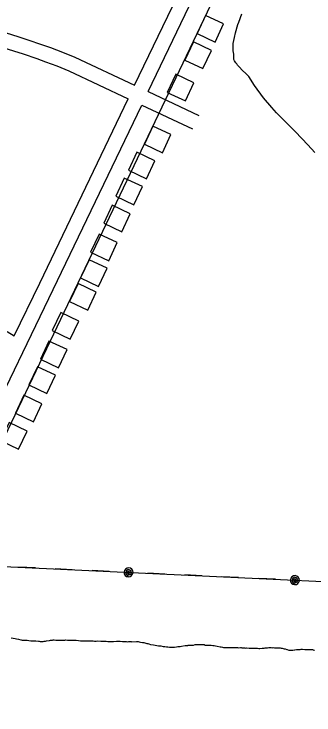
# Model space of a CAD drawing. Extents: x 3683402 to 3721514, y 487807 to 513565.
# Drawn here: x 3699232 to 3699833, y 506048 to 507452 of the extents above; entities that cross this region are included whole.
import ezdxf

# ---------------------------------------------------------------- set-up
doc = ezdxf.new("R2010")
doc.units = 0
for name, color, linetype in [('V-BLDG-OTLN', 7, 'Continuous'), ('V-ROAD-CNTR', 7, 'Continuous'), ('V-SITE-VEGE', 7, 'Continuous'), ('V-TOPO-BNDY', 7, 'Continuous'), ('V-TOPO-SHOR', 7, 'Continuous'), ('V-UTIL-LINE', 7, 'Continuous')]:
    doc.layers.add(name, color=color, linetype=linetype)

msp = doc.modelspace()

# ---------------------------------------------------------------- linework, layer by layer
at = {"layer": 'V-BLDG-OTLN'}
for points in [[(3699615.9, 507448.7), (3699598.8, 507412.5), (3699635, 507395.4), (3699652.1, 507431.6)], [(3699591.3, 507395.6), (3699574.2, 507359.4), (3699610.4, 507342.3), (3699627.5, 507378.5)], [(3699556.2, 507330.9), (3699539.1, 507294.7), (3699575.3, 507277.6), (3699592.3, 507313.8)], [(3699510.3, 507227.1), (3699493.2, 507190.9), (3699529.3, 507173.8), (3699546.4, 507210)], [(3699478.2, 507174.8), (3699461.1, 507138.6), (3699497.3, 507121.5), (3699514.4, 507157.7)], [(3699452.9, 507122.9), (3699435.8, 507086.7), (3699472, 507069.6), (3699489.1, 507105.8)], [(3699428.6, 507068.5), (3699411.5, 507032.4), (3699447.6, 507015.3), (3699464.7, 507051.4)], [(3699402.4, 507010.7), (3699385.3, 506974.5), (3699421.5, 506957.4), (3699438.6, 506993.6)], [(3699382.3, 506959.3), (3699365.2, 506923.1), (3699401.4, 506906), (3699418.5, 506942.2)], [(3699360.3, 506911.8), (3699343.2, 506875.6), (3699379.4, 506858.6), (3699396.5, 506894.7)], [(3699325.5, 506853.6), (3699308.4, 506817.4), (3699344.5, 506800.3), (3699361.6, 506836.5)], [(3699301.8, 506796.5), (3699284.7, 506760.3), (3699320.9, 506743.2), (3699338, 506779.4)], [(3699278.5, 506745.1), (3699261.4, 506708.9), (3699297.6, 506691.8), (3699314.7, 506728)], [(3699251.4, 506688), (3699234.3, 506651.8), (3699270.5, 506634.7), (3699287.6, 506670.9)], [(3699221.6, 506633.4), (3699204.5, 506597.3), (3699240.7, 506580.2), (3699257.8, 506616.3)]]:
    msp.add_lwpolyline(points, close=True, dxfattribs=at)
at = {"layer": 'V-ROAD-CNTR'}
for points in [[(3699500.7, 507296.2), (3699928.4, 508186.2), (3700399.8, 509185.7), (3700409.1, 509207.3), (3700415, 509225.2), (3700418, 509244.9), (3700421.8, 509363)], [(3699473.5, 507308.9), (3699596.9, 507565.6)], [(3699069.8, 507448.5), (3699108.1, 507440.8), (3699136.5, 507434.5), (3699165.7, 507427.4), (3699195.6, 507419.4), (3699215.6, 507413.7), (3699239.2, 507406.6), (3699259.3, 507400.1), (3699287.1, 507390.7), (3699305.1, 507384.3), (3699328.8, 507375.4), (3699353.5, 507365.3), (3699473.5, 507308.9)], [(3699064.8, 507418.9), (3699101.9, 507411.5), (3699129.7, 507405.3), (3699158.3, 507398.3), (3699187.6, 507390.5), (3699207.2, 507384.9), (3699230.3, 507377.9), (3699249.9, 507371.6), (3699277.2, 507362.4), (3699294.8, 507356.1), (3699317.8, 507347.5), (3699341.4, 507337.8), (3699460.5, 507281.9)], [(3699500.7, 507296.2), (3699602.2, 507248.5)], [(3699232.1, 506807.3), (3699283.1, 506912.7), (3699460.5, 507281.9)], [(3698867.5, 506523.2), (3698976.3, 506517.8), (3698991.1, 506517.6), (3699011.6, 506518.9), (3699036.3, 506523.1), (3699060.4, 506530), (3699086.6, 506540.9), (3699111.1, 506554.9), (3699131.3, 506570), (3699146.9, 506584.1), (3699161.5, 506600.3), (3699171.3, 506613), (3699310.1, 506899.7), (3699487.7, 507269.1)], [(3699487.7, 507269.1), (3699589.5, 507221.3)], [(3699217.8, 506815.7), (3699232.1, 506807.3)]]:
    msp.add_lwpolyline(points, dxfattribs=at)
at = {"layer": 'V-SITE-VEGE'}
msp.add_lwpolyline([(3699834.8, 507174), (3699821, 507189.6), (3699796.3, 507215.7), (3699758.3, 507253.9), (3699748.5, 507264.3), (3699731.8, 507283.4), (3699714, 507308.3), (3699702.5, 507326.2), (3699696.7, 507332.6), (3699689.8, 507338.4), (3699682.9, 507345.9), (3699680, 507349.4), (3699678.3, 507351.7), (3699676.6, 507353.5), (3699673.7, 507358.1), (3699672.5, 507360.4), (3699672.6, 507371.4), (3699671.4, 507377.7), (3699671.5, 507392.2), (3699673.8, 507404.3), (3699675.6, 507414.1), (3699680.8, 507430.8), (3699682.6, 507435.4), (3699688.4, 507452.2)], dxfattribs=at)
at = {"layer": 'V-TOPO-BNDY'}
msp.add_line((3699832.7, 507901.8), (3697207.3, 502413.5), dxfattribs=at)
at = {"layer": 'V-TOPO-SHOR'}
for points in [[(3699226, 506202.1), (3699234.1, 506200.5), (3699236.9, 506200.1), (3699240.6, 506199.6), (3699245, 506198.4), (3699246.3, 506198), (3699248.3, 506197.6), (3699250.3, 506197.6), (3699251.5, 506197.6), (3699252.8, 506197.6), (3699258, 506197.2), (3699261.7, 506196.7), (3699265.7, 506196.3), (3699267.4, 506196.3), (3699269, 506196.3), (3699271, 506195.9), (3699275.5, 506195.9), (3699280.8, 506195.5), (3699282, 506195.5), (3699284, 506195), (3699286.5, 506195), (3699290.1, 506195), (3699292.1, 506195.4), (3699295, 506195.4), (3699297, 506196.2), (3699303.1, 506196.6), (3699305.1, 506197.4), (3699306.8, 506197.4), (3699308.8, 506197.4), (3699310.4, 506197.8), (3699312, 506197.8), (3699315.3, 506197.4), (3699319.8, 506197.4), (3699321.8, 506197.4), (3699323, 506197.4), (3699325.4, 506197.4), (3699326.7, 506197.4)], [(3699226, 506202.1), (3699234.1, 506200.5), (3699236.9, 506200.1), (3699240.6, 506199.6), (3699245, 506198.4), (3699246.3, 506198), (3699248.3, 506197.6), (3699250.3, 506197.6), (3699251.5, 506197.6), (3699252.8, 506197.6), (3699258, 506197.2), (3699261.7, 506196.7), (3699265.7, 506196.3), (3699267.4, 506196.3), (3699269, 506196.3), (3699271, 506195.9), (3699275.5, 506195.9), (3699280.8, 506195.5), (3699282, 506195.5), (3699284, 506195), (3699286.5, 506195), (3699290.1, 506195), (3699292.1, 506195.4), (3699295, 506195.4), (3699297, 506196.2), (3699303.1, 506196.6), (3699305.1, 506197.4), (3699306.8, 506197.4), (3699308.8, 506197.4), (3699310.4, 506197.8), (3699312, 506197.8), (3699315.3, 506197.4), (3699319.8, 506197.4), (3699321.8, 506197.4), (3699323, 506197.4), (3699325.4, 506197.4), (3699326.7, 506197.4), (3699329.5, 506197.3), (3699331.1, 506197.3), (3699332.3, 506197.3), (3699333.6, 506197.3), (3699334.8, 506198.1), (3699339.2, 506197.7), (3699342.1, 506197.7), (3699346.1, 506197.7), (3699347.4, 506197.7), (3699349.8, 506197.7), (3699351.4, 506197.7), (3699353.9, 506197.7), (3699355.1, 506197.7), (3699356.3, 506197.3), (3699361.2, 506196.8), (3699365.2, 506196.4), (3699369.7, 506196.4), (3699372.1, 506196.4), (3699375.4, 506196), (3699376.6, 506196.4), (3699379.4, 506196), (3699387.6, 506196), (3699390.4, 506195.9), (3699393.2, 506195.5), (3699396.1, 506195.5), (3699398.9, 506195.9), (3699405.8, 506195.5), (3699407.9, 506195.5), (3699410.7, 506195.5), (3699412.7, 506195.5)], [(3699326.7, 506197.4), (3699329.5, 506197.3), (3699331.1, 506197.3), (3699332.3, 506197.3), (3699333.6, 506197.3), (3699334.8, 506198.1), (3699339.2, 506197.7), (3699342.1, 506197.7), (3699346.1, 506197.7), (3699347.4, 506197.7), (3699349.8, 506197.7), (3699351.4, 506197.7), (3699353.9, 506197.7), (3699355.1, 506197.7), (3699356.3, 506197.3), (3699361.2, 506196.8), (3699365.2, 506196.4), (3699369.7, 506196.4), (3699372.1, 506196.4), (3699375.4, 506196), (3699376.6, 506196.4), (3699379.4, 506196), (3699387.6, 506196), (3699390.4, 506195.9), (3699393.2, 506195.5), (3699396.1, 506195.5), (3699398.9, 506195.9), (3699405.8, 506195.5), (3699407.9, 506195.5), (3699410.7, 506195.5), (3699412.7, 506195.5), (3699416.4, 506195.1), (3699419.6, 506194.6), (3699422.1, 506194.6), (3699429, 506195), (3699431.4, 506195), (3699437.1, 506195.4), (3699438.3, 506195.4), (3699442.4, 506195.4), (3699444.8, 506195.4), (3699449.3, 506194.5), (3699450.9, 506194.9), (3699452.5, 506194.9), (3699454.5, 506194.5), (3699456.6, 506194.9), (3699458.6, 506194.1), (3699461, 506194.5), (3699465.1, 506194.5), (3699466.3, 506194.5), (3699467.5, 506194.1), (3699477.3, 506194.5), (3699479.3, 506194.5), (3699480.5, 506194.5), (3699482.6, 506194), (3699485, 506193.6), (3699489.1, 506192.8), (3699492.3, 506192.4), (3699496, 506191.6), (3699498, 506190.7), (3699500, 506190.7), (3699502, 506189.9), (3699505.7, 506188.7), (3699511.4, 506187.9), (3699515, 506187.4), (3699521.1, 506186.2), (3699523.1, 506186.2), (3699526, 506185.8), (3699530.9, 506184.6), (3699534.1, 506184.5), (3699537.8, 506184.1), (3699540.2, 506184.1), (3699543.4, 506183.7), (3699547.1, 506183.7), (3699548.3, 506183.7), (3699551.6, 506183.7), (3699553.2, 506183.7), (3699557.7, 506184.1), (3699560.5, 506184.5), (3699563.3, 506184.9), (3699564.6, 506184.9), (3699567.4, 506185.7), (3699575.1, 506186.5), (3699576.3, 506186.9), (3699580, 506186.8), (3699581.2, 506187.2), (3699582.8, 506187.6), (3699588.1, 506187.2), (3699590.1, 506187.2), (3699591.8, 506187.6), (3699595, 506188.4), (3699597.1, 506188.8), (3699599.9, 506188.8), (3699604.8, 506188.8), (3699608.4, 506188.8), (3699613.3, 506188.4), (3699614.9, 506187.5), (3699620.6, 506187.5), (3699627.1, 506187.1), (3699630.3, 506186.7), (3699633.2, 506186.7), (3699636, 506185.9)], [(3699412.7, 506195.5), (3699416.4, 506195.1), (3699419.6, 506194.6), (3699422.1, 506194.6), (3699429, 506195), (3699431.4, 506195), (3699437.1, 506195.4), (3699438.3, 506195.4), (3699442.4, 506195.4), (3699444.8, 506195.4), (3699449.3, 506194.5), (3699450.9, 506194.9), (3699452.5, 506194.9), (3699454.5, 506194.5), (3699456.6, 506194.9), (3699458.6, 506194.1), (3699461, 506194.5), (3699465.1, 506194.5), (3699466.3, 506194.5), (3699467.5, 506194.1), (3699477.3, 506194.5), (3699479.3, 506194.5), (3699480.5, 506194.5), (3699482.6, 506194), (3699485, 506193.6), (3699489.1, 506192.8), (3699492.3, 506192.4), (3699496, 506191.6), (3699498, 506190.7), (3699500, 506190.7), (3699502, 506189.9), (3699505.7, 506188.7), (3699511.4, 506187.9), (3699515, 506187.4), (3699521.1, 506186.2), (3699523.1, 506186.2), (3699526, 506185.8), (3699530.9, 506184.6), (3699534.1, 506184.5), (3699537.8, 506184.1), (3699540.2, 506184.1), (3699543.4, 506183.7), (3699547.1, 506183.7), (3699548.3, 506183.7), (3699551.6, 506183.7), (3699553.2, 506183.7), (3699557.7, 506184.1), (3699560.5, 506184.5), (3699563.3, 506184.9), (3699564.6, 506184.9), (3699567.4, 506185.7), (3699575.1, 506186.5), (3699576.3, 506186.9), (3699580, 506186.8), (3699581.2, 506187.2), (3699582.8, 506187.6), (3699588.1, 506187.2), (3699590.1, 506187.2), (3699591.8, 506187.6), (3699595, 506188.4), (3699597.1, 506188.8), (3699599.9, 506188.8), (3699604.8, 506188.8), (3699608.4, 506188.8), (3699613.3, 506188.4), (3699614.9, 506187.5), (3699620.6, 506187.5), (3699627.1, 506187.1), (3699630.3, 506186.7), (3699633.2, 506186.7), (3699636, 506185.9), (3699639.3, 506185.4), (3699645.4, 506184.2), (3699647, 506183.8), (3699649.8, 506183.4), (3699651.8, 506182.6), (3699655.9, 506182.5), (3699659.6, 506182.5), (3699662, 506182.9), (3699669.3, 506182.5), (3699673, 506182.5), (3699674.6, 506182.9), (3699677.4, 506182.5), (3699679.9, 506182.5), (3699681.9, 506182.1), (3699686, 506182.5), (3699687.2, 506182.5), (3699688.4, 506182), (3699691.2, 506182), (3699694.5, 506182), (3699696.5, 506181.6), (3699697.7, 506182), (3699703.4, 506181.6), (3699705.4, 506181.2), (3699708.7, 506181.2), (3699710.3, 506181.2), (3699712.8, 506181.2), (3699714.8, 506181.2), (3699718, 506181.1), (3699720.1, 506181.1), (3699722.5, 506180.7)], [(3699636, 506185.9), (3699639.3, 506185.4), (3699645.4, 506184.2), (3699647, 506183.8), (3699649.8, 506183.4), (3699651.8, 506182.6), (3699655.9, 506182.5), (3699659.6, 506182.5), (3699662, 506182.9), (3699669.3, 506182.5), (3699673, 506182.5), (3699674.6, 506182.9), (3699677.4, 506182.5), (3699679.9, 506182.5), (3699681.9, 506182.1), (3699686, 506182.5), (3699687.2, 506182.5), (3699688.4, 506182), (3699691.2, 506182), (3699694.5, 506182), (3699696.5, 506181.6), (3699697.7, 506182), (3699703.4, 506181.6), (3699705.4, 506181.2), (3699708.7, 506181.2), (3699710.3, 506181.2), (3699712.8, 506181.2), (3699714.8, 506181.2), (3699718, 506181.1), (3699720.1, 506181.1), (3699722.5, 506180.7), (3699724.5, 506180.7), (3699729.4, 506181.1), (3699731.8, 506181.5), (3699733.1, 506181.5), (3699735.1, 506181.9), (3699740, 506182.3), (3699742.4, 506182.7), (3699744.4, 506182.7), (3699746, 506182.7), (3699747.7, 506182.7), (3699750.5, 506182.3), (3699751.7, 506182.7), (3699753.8, 506182.3), (3699757.4, 506182.2), (3699759, 506182.2), (3699761.9, 506182.2), (3699763.9, 506181.8), (3699765.5, 506181.8), (3699767.2, 506181.4), (3699769.6, 506181.4), (3699771.6, 506181), (3699773.2, 506180.2), (3699775.7, 506179.8), (3699778.5, 506178.5), (3699779.7, 506178.5), (3699782.6, 506177.3), (3699785, 506177.3), (3699788.3, 506177.3), (3699790.7, 506177.3), (3699793.9, 506178.1), (3699795.2, 506178.1), (3699798, 506178.5), (3699799.6, 506178.9), (3699804.1, 506178.9), (3699805.3, 506178.8), (3699807.8, 506179.2), (3699810.2, 506179.2), (3699814.7, 506178.4), (3699818.3, 506178.4), (3699819.9, 506178.4), (3699824.4, 506178.4), (3699825.6, 506178.4), (3699827.2, 506178.4), (3699830.1, 506178.8), (3699831.7, 506178), (3699832.9, 506177.5), (3699834.1, 506177.5)], [(3699722.5, 506180.7), (3699724.5, 506180.7), (3699729.4, 506181.1), (3699731.8, 506181.5), (3699733.1, 506181.5), (3699735.1, 506181.9), (3699740, 506182.3), (3699742.4, 506182.7), (3699744.4, 506182.7), (3699746, 506182.7), (3699747.7, 506182.7), (3699750.5, 506182.3), (3699751.7, 506182.7), (3699753.8, 506182.3), (3699757.4, 506182.2), (3699759, 506182.2), (3699761.9, 506182.2), (3699763.9, 506181.8), (3699765.5, 506181.8), (3699767.2, 506181.4), (3699769.6, 506181.4), (3699771.6, 506181), (3699773.2, 506180.2), (3699775.7, 506179.8), (3699778.5, 506178.5), (3699779.7, 506178.5), (3699782.6, 506177.3), (3699785, 506177.3), (3699788.3, 506177.3), (3699790.7, 506177.3), (3699793.9, 506178.1), (3699795.2, 506178.1), (3699798, 506178.5), (3699799.6, 506178.9), (3699804.1, 506178.9), (3699805.3, 506178.8), (3699807.8, 506179.2), (3699810.2, 506179.2), (3699814.7, 506178.4), (3699818.3, 506178.4), (3699819.9, 506178.4), (3699824.4, 506178.4), (3699825.6, 506178.4), (3699827.2, 506178.4), (3699830.1, 506178.8), (3699831.7, 506178), (3699832.9, 506177.5), (3699834.1, 506177.5)]]:
    msp.add_lwpolyline(points, dxfattribs=at)
at = {"layer": 'V-UTIL-LINE'}
for points in [[(3699011.5, 506354.4), (3700605, 506279.5), (3702546.3, 506196), (3703544.2, 506148.9), (3704612.9, 506098.7)], [(3699274.5, 506342.1), (3699240.6, 506343.7)], [(3699348.4, 506338.6), (3699314.5, 506340.2)], [(3699422.3, 506335.1), (3699388.4, 506336.7)], [(3699461.3, 506333.3), (3699462.8, 506330.8), (3699463.7, 506333), (3699462.2, 506335.3), (3699459.3, 506335.1), (3699459, 506331.7), (3699462.1, 506328.2), (3699466, 506329.8), (3699467.5, 506334.4), (3699464.6, 506337.9), (3699460.3, 506339.1), (3699456.4, 506336.2), (3699455.9, 506330.7), (3699460.9, 506324.3), (3699464.4, 506324.8), (3699467.4, 506326.6), (3699469.4, 506329.5), (3699470.3, 506332.9), (3699469.8, 506336.3), (3699468, 506339.3), (3699465.1, 506341.4), (3699461.7, 506342.3), (3699458.3, 506341.8), (3699455.2, 506339.9), (3699453.2, 506337.1), (3699452.3, 506333.7), (3699452.8, 506330.2), (3699454.6, 506327.2), (3699457.5, 506325.1), (3699460.9, 506324.3)], [(3699534.2, 506329.9), (3699500.3, 506331.5)], [(3699608.1, 506326.4), (3699574.2, 506328)], [(3699682.1, 506322.9), (3699648.1, 506324.5)], [(3699756, 506319.4), (3699722, 506321)], [(3699794.9, 506317.6), (3699796.5, 506315.2), (3699797.4, 506317.3), (3699795.9, 506319.6), (3699792.9, 506319.4), (3699792.6, 506316), (3699795.7, 506312.5), (3699799.6, 506314.1), (3699801.2, 506318.7), (3699798.2, 506322.2), (3699793.9, 506323.4), (3699790.1, 506320.5), (3699789.5, 506315), (3699794.5, 506308.6), (3699798, 506309.1), (3699801, 506310.9), (3699803.1, 506313.8), (3699803.9, 506317.2), (3699803.4, 506320.6), (3699801.6, 506323.7), (3699798.8, 506325.7), (3699795.4, 506326.6), (3699791.9, 506326.1), (3699788.9, 506324.3), (3699786.8, 506321.4), (3699785.9, 506318), (3699786.5, 506314.5), (3699788.3, 506311.5), (3699791.1, 506309.5), (3699794.5, 506308.6)]]:
    msp.add_lwpolyline(points, dxfattribs=at)

doc.saveas('drawing.dxf')
